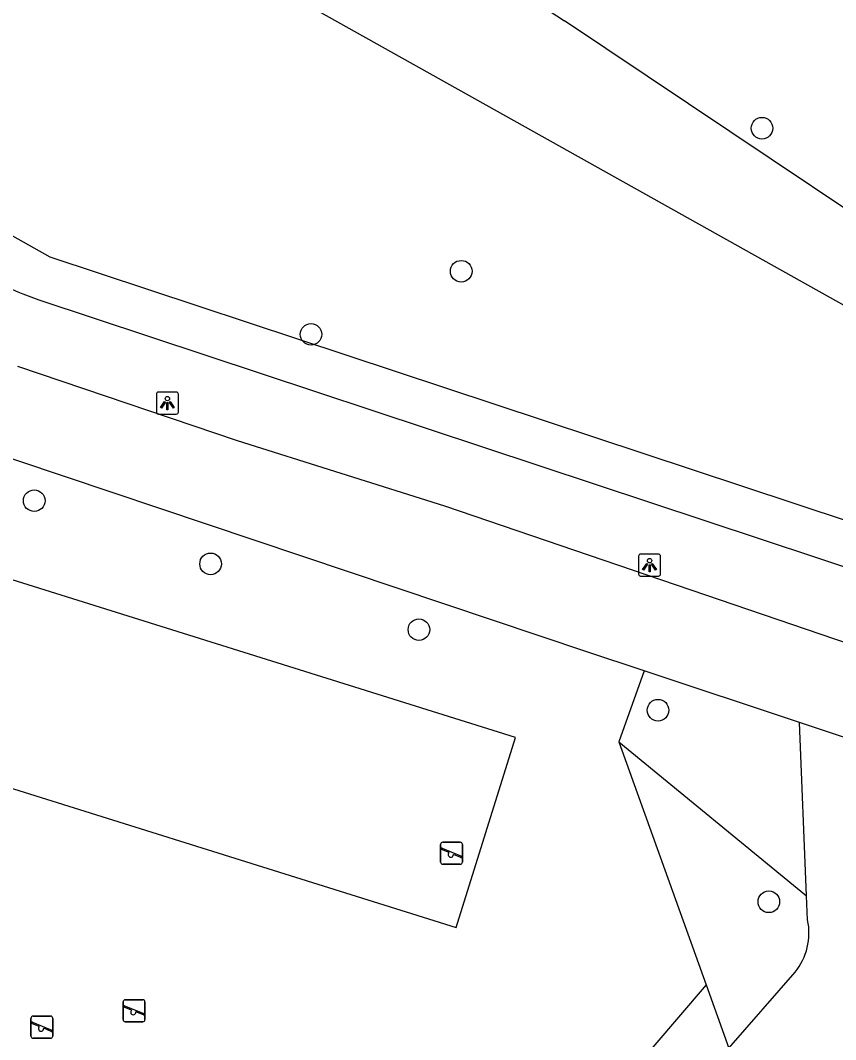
# Model space of a CAD drawing. Extents: x 157466 to 158888, y 383063 to 384677.
# Drawn here: x 158356.9 to 158393.79, y 384138.1 to 384184.22 of the extents above; entities that cross this region are included whole.
import ezdxf

# ---------------------------------------------------------------- set-up
doc = ezdxf.new("R2010")
doc.units = 0
for name, color, linetype in [('IMGEO_Boom', 7, 'Continuous'), ('IMGEO_Fietspad_open', 7, 'Continuous'), ('IMGEO_Groenvoorziening', 7, 'Continuous'), ('IMGEO_Lichtpunt', 7, 'Continuous'), ('IMGEO_Loofbos', 7, 'Continuous'), ('IMGEO_Speelvoorziening', 7, 'Continuous'), ('IMGEO_Voetpad_open', 7, 'Continuous')]:
    doc.layers.add(name, color=color, linetype=linetype)

msp = doc.modelspace()

# ---------------------------------------------------------------- linework, layer by layer
at = {"layer": 'IMGEO_Boom'}
for centre in [(158390.459, 384179.34), (158376.846, 384172.869), (158370.049, 384170.015), (158357.522, 384162.488), (158365.504, 384159.63), (158374.933, 384156.653), (158385.754, 384153.007), (158390.768, 384144.342)]:
    msp.add_circle(centre, 0.489, dxfattribs=at)
at = {"layer": 'IMGEO_Fietspad_open'}
for points in [[(158385.131, 384154.783), (158382.526, 384155.648), (158341.706, 384169.339), (158341.476, 384169.416)], [(158356.759, 384168.581), (158366.712, 384165.217), (158376.087, 384162.249), (158397.06, 384155.103), (158411.105, 384150.313)], [(158392.162, 384152.448), (158385.131, 384154.783)], [(158410.062, 384146.468), (158397.36, 384150.721), (158392.162, 384152.448)]]:
    msp.add_lwpolyline(points, dxfattribs=at)
at = {"layer": 'IMGEO_Groenvoorziening'}
for points in [[(158540.021, 384066.852), (158500, 384096.927), (158443.955, 384137.978), (158423.407, 384152.613), (158416.697, 384157.392), (158402.291, 384166.786), (158363.277, 384188.62), (158360.502, 384190.527), (158357.942, 384192.713), (158355.624, 384195.155), (158353.455, 384198), (158351.756, 384201.254), (158350.406, 384204.667), (158349.775, 384206.758), (158349.735, 384207.849), (158349.868, 384208.429)], [(158551.528, 384045.626), (158538.859, 384058.021), (158533.027, 384063.389), (158529.268, 384066.645), (158522.395, 384072.228), (158511.515, 384080.453), (158494.218, 384093.204), (158455.356, 384121.801), (158428.22, 384141.7), (158422.88, 384145.74), (158424.687, 384148.49), (158423.136, 384149.491), (158418.748, 384152.605), (158413.731, 384155.141), (158389.592, 384163.137), (158358.24, 384173.5), (158351.823, 384177.109)], [(158353.483, 384159.852), (158350.795, 384151.262), (158376.618, 384143.183), (158379.305, 384151.772), (158353.483, 384159.852)], [(158385.131, 384154.783), (158383.986, 384151.581)], [(158392.48, 384144.604), (158392.162, 384152.448)], [(158383.986, 384151.581), (158392.48, 384144.604)], [(158383.986, 384151.581), (158387.933, 384140.589)], [(158392.524, 384143.517), (158392.48, 384144.604)], [(158388.965, 384137.711), (158391.96, 384141.155)], [(158387.933, 384140.589), (158365.504, 384114.371), (158363.645, 384112.123), (158365.389, 384110.601), (158388.965, 384137.711)], [(158387.933, 384140.589), (158388.965, 384137.711)]]:
    msp.add_lwpolyline(points, dxfattribs=at)
msp.add_arc((158389.732, 384142.935), 2.852, 321.3697, 11.771, dxfattribs=at)
at = {"layer": 'IMGEO_Lichtpunt'}
for p, q in [((158363.953, 384167.403), (158363.145, 384167.403)), ((158363.953, 384167.403), (158363.145, 384167.403)), ((158363.051, 384167.308), (158363.051, 384166.501)), ((158363.051, 384167.308), (158363.051, 384166.501)), ((158364.047, 384166.501), (158364.047, 384167.308)), ((158364.047, 384166.501), (158364.047, 384167.308)), ((158363.145, 384166.407), (158363.953, 384166.407)), ((158363.145, 384166.407), (158363.953, 384166.407)), ((158384.871, 384159.977), (158384.871, 384159.17)), ((158384.871, 384159.977), (158384.871, 384159.17)), ((158385.773, 384160.072), (158384.965, 384160.072)), ((158385.773, 384160.072), (158384.965, 384160.072)), ((158385.867, 384159.17), (158385.867, 384159.977)), ((158385.867, 384159.17), (158385.867, 384159.977)), ((158384.965, 384159.076), (158385.773, 384159.076)), ((158384.965, 384159.076), (158385.773, 384159.076))]:
    msp.add_line(p, q, dxfattribs=at)
for points in [[(158363.425, 384166.972), (158363.464, 384166.944), (158363.276, 384166.682), (158363.238, 384166.709), (158363.425, 384166.972)], [(158363.527, 384166.924), (158363.574, 384166.924), (158363.574, 384166.602), (158363.527, 384166.602), (158363.527, 384166.924)], [(158363.637, 384166.944), (158363.675, 384166.971), (158363.862, 384166.709), (158363.823, 384166.681), (158363.637, 384166.944)], [(158385.245, 384159.641), (158385.284, 384159.613), (158385.096, 384159.351), (158385.058, 384159.378), (158385.245, 384159.641)], [(158385.347, 384159.593), (158385.394, 384159.593), (158385.394, 384159.271), (158385.347, 384159.271), (158385.347, 384159.593)], [(158385.457, 384159.613), (158385.495, 384159.64), (158385.682, 384159.378), (158385.643, 384159.35), (158385.457, 384159.613)]]:
    msp.add_lwpolyline(points, dxfattribs=at)
for centre in [(158363.55, 384167.106), (158385.37, 384159.775)]:
    msp.add_circle(centre, 0.0994, dxfattribs=at)
for centre, start, end in [((158363.145, 384167.308), 90, 180), ((158363.145, 384167.308), 90, 180), ((158363.953, 384167.308), 0, 90), ((158363.953, 384167.308), 0, 90), ((158363.145, 384166.501), 180, 270), ((158363.145, 384166.501), 180, 270), ((158363.953, 384166.501), 270, 0), ((158363.953, 384166.501), 270, 360), ((158384.965, 384159.977), 90, 180), ((158384.965, 384159.977), 90, 180), ((158385.773, 384159.977), 0, 90), ((158385.773, 384159.977), 0, 90), ((158384.965, 384159.17), 180, 270), ((158384.965, 384159.17), 180, 270), ((158385.773, 384159.17), 270, 0), ((158385.773, 384159.17), 270, 360)]:
    msp.add_arc(centre, 0.0946, start, end, dxfattribs=at)
at = {"layer": 'IMGEO_Loofbos'}
msp.add_lwpolyline([(158403.921, 384169.215), (158381.522, 384184.195)], dxfattribs=at)
msp.add_arc((158708.114, 384685.503), 598.308, 234.375087, 236.916556, dxfattribs=at)
at = {"layer": 'IMGEO_Speelvoorziening'}
for p, q in [((158375.911, 384146.136), (158375.911, 384146.936)), ((158375.911, 384146.936), (158375.911, 384146.136)), ((158376.294, 384146.564), (158375.955, 384146.701)), ((158375.98, 384146.761), (158376.856, 384146.408)), ((158376.011, 384147.036), (158376.801, 384147.036)), ((158376.801, 384147.036), (158376.011, 384147.036)), ((158376.901, 384146.936), (158376.901, 384146.136)), ((158376.901, 384146.136), (158376.901, 384146.936)), ((158376.832, 384146.348), (158376.492, 384146.485)), ((158376.801, 384146.036), (158376.011, 384146.036)), ((158376.011, 384146.036), (158376.801, 384146.036)), ((158361.545, 384139.01), (158361.545, 384139.81)), ((158361.545, 384139.81), (158361.545, 384139.01)), ((158361.645, 384139.91), (158362.435, 384139.91)), ((158362.435, 384139.91), (158361.645, 384139.91)), ((158362.535, 384139.81), (158362.535, 384139.01)), ((158362.535, 384139.01), (158362.535, 384139.81)), ((158361.928, 384139.438), (158361.589, 384139.575)), ((158361.614, 384139.635), (158362.49, 384139.282)), ((158362.466, 384139.222), (158362.126, 384139.359)), ((158357.369, 384138.266), (158357.369, 384139.066)), ((158357.369, 384139.066), (158357.369, 384138.266)), ((158357.752, 384138.694), (158357.413, 384138.831)), ((158357.438, 384138.891), (158358.314, 384138.538)), ((158357.469, 384139.166), (158358.259, 384139.166)), ((158358.259, 384139.166), (158357.469, 384139.166)), ((158358.359, 384139.066), (158358.359, 384138.266)), ((158358.359, 384138.266), (158358.359, 384139.066)), ((158362.435, 384138.91), (158361.645, 384138.91)), ((158361.645, 384138.91), (158362.435, 384138.91)), ((158358.29, 384138.478), (158357.95, 384138.615)), ((158358.259, 384138.166), (158357.469, 384138.166)), ((158357.469, 384138.166), (158358.259, 384138.166))]:
    msp.add_line(p, q, dxfattribs=at)
for centre, radius, start, end in [((158376.011, 384146.936), 0.1, 90, 180), ((158376.011, 384146.936), 0.1, 90, 180), ((158375.968, 384146.731), 0.0327, 68.078, 248.078), ((158376.801, 384146.936), 0.1, 0, 90), ((158376.801, 384146.936), 0.1, 360, 90), ((158376.011, 384146.136), 0.1, 180, 270), ((158376.011, 384146.136), 0.1, 180, 270), ((158376.373, 384146.474), 0.12, 130.9928, 5.1632), ((158376.801, 384146.136), 0.1, 270, 0), ((158376.801, 384146.136), 0.1, 270, 0), ((158376.844, 384146.378), 0.0327, 248.078, 68.078), ((158361.645, 384139.81), 0.1, 90, 180), ((158361.645, 384139.81), 0.1, 90, 180), ((158362.435, 384139.81), 0.1, 0, 90), ((158362.435, 384139.81), 0.1, 360, 90), ((158361.602, 384139.605), 0.0327, 68.078, 248.078), ((158362.007, 384139.348), 0.12, 130.9928, 5.1632), ((158362.478, 384139.252), 0.0327, 248.078, 68.078), ((158357.469, 384139.066), 0.1, 90, 180), ((158357.469, 384139.066), 0.1, 90, 180), ((158357.426, 384138.861), 0.0327, 68.078, 248.078), ((158358.259, 384139.066), 0.1, 0, 90), ((158358.259, 384139.066), 0.1, 360, 90), ((158361.645, 384139.01), 0.1, 180, 270), ((158361.645, 384139.01), 0.1, 180, 270), ((158362.435, 384139.01), 0.1, 270, 0), ((158362.435, 384139.01), 0.1, 270, 0), ((158357.831, 384138.604), 0.12, 130.9928, 5.1632), ((158358.302, 384138.508), 0.0327, 248.078, 68.078), ((158357.469, 384138.266), 0.1, 180, 270), ((158357.469, 384138.266), 0.1, 180, 270), ((158358.259, 384138.266), 0.1, 270, 0), ((158358.259, 384138.266), 0.1, 270, 0)]:
    msp.add_arc(centre, radius, start, end, dxfattribs=at)
at = {"layer": 'IMGEO_Voetpad_open'}
msp.add_lwpolyline([(158357.734, 384171.583), (158413.102, 384153.242)], dxfattribs=at)
msp.add_arc((158365.97, 384194.909), 24.738, 231.5831, 250.5521, dxfattribs=at)

doc.saveas('drawing.dxf')
